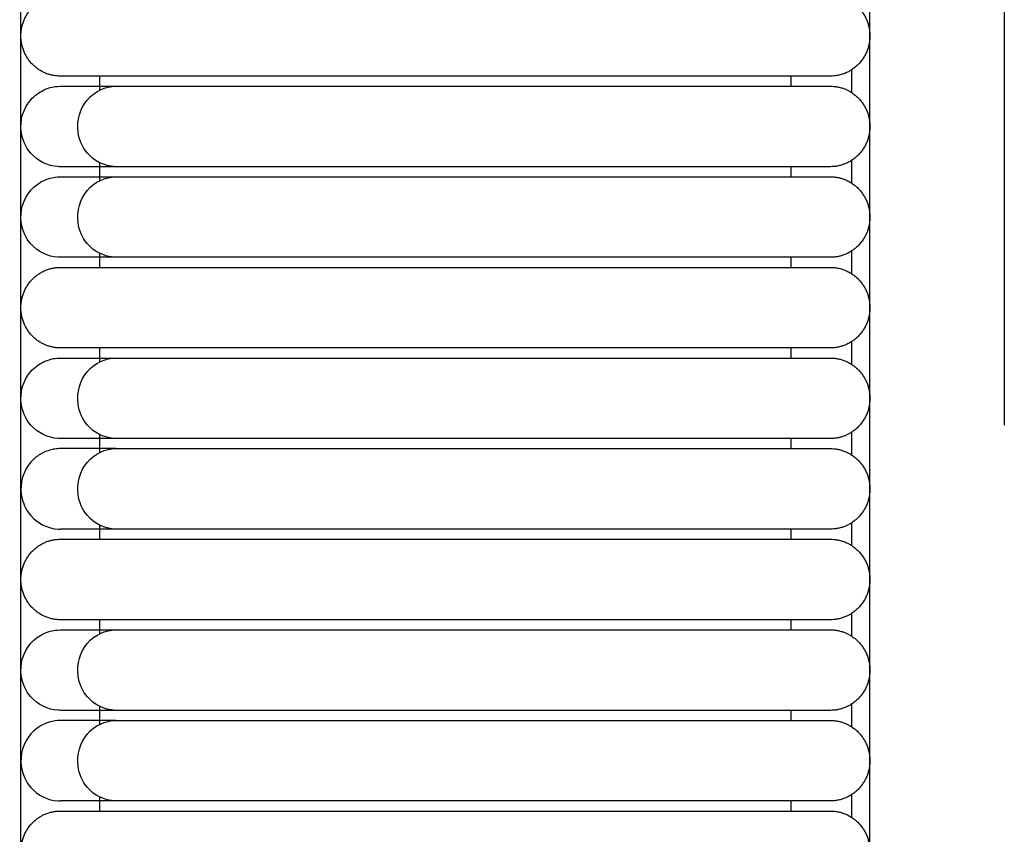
# Model space of a CAD drawing. Header units: millimetres. Extents: x -31695 to -19845, y -5614 to 7253.
# Tile 333 of 432: x -25814 to -25764, y 4766 to 4807. Entities that reach past the tile are written whole.
import ezdxf

# ---------------------------------------------------------------- set-up
doc = ezdxf.new("R2010")
doc.units = ezdxf.units.MM
doc.layers.add('2d', color=7, linetype='Continuous', true_color=0x000000)

msp = doc.modelspace()

# ---------------------------------------------------------------- linework, layer by layer
at = {"layer": '2d', "linetype": 'Continuous', "lineweight": -3}
for points, degree in [([(-25813.959, 4677.247), (-25813.959, 5052.785), (-25813.959, 5428.322)], 2), ([(-25771.146, 4697.546), (-25771.146, 5052.785), (-25771.146, 5408.023)], 2), ([(-25764.368, 5017.84), (-25764.368, 4936.049), (-25764.368, 4854.681), (-25764.368, 4786.528)], 3), ([(-25772.072, 4804.433), (-25772.072, 4804.053), (-25772.072, 4803.674), (-25772.072, 4803.296)], 3), ([(-25809.977, 4803.418), (-25809.977, 4803.768), (-25809.977, 4804.118)], 2), ([(-25780.107, 4804.118), (-25788.838, 4804.118), (-25797.57, 4804.118)], 2), ([(-25775.129, 4804.118), (-25775.129, 4803.864), (-25775.129, 4803.61)], 2), ([(-25797.57, 4803.61), (-25788.838, 4803.61), (-25780.107, 4803.61)], 2), ([(-25772.072, 4799.865), (-25772.072, 4799.486), (-25772.072, 4799.107), (-25772.072, 4798.728)], 3), ([(-25811.974, 4799.551), (-25812.009, 4799.552), (-25812.043, 4799.553), (-25812.077, 4799.554)], 3), ([(-25811.676, 4799.551), (-25811.864, 4799.551), (-25811.962, 4799.551), (-25811.967, 4799.551)], 3), ([(-25809.977, 4798.851), (-25809.977, 4799.297), (-25809.977, 4799.742)], 2), ([(-25797.57, 4799.551), (-25798.436, 4799.551), (-25799.306, 4799.551), (-25800.158, 4799.551)], 3), ([(-25780.107, 4799.551), (-25788.838, 4799.551), (-25797.57, 4799.551)], 2), ([(-25775.129, 4799.551), (-25775.129, 4799.297), (-25775.129, 4799.043)], 2), ([(-25797.57, 4799.043), (-25788.838, 4799.043), (-25780.107, 4799.043)], 2), ([(-25811.974, 4794.983), (-25812.009, 4794.984), (-25812.043, 4794.985), (-25812.077, 4794.986)], 3), ([(-25811.676, 4794.983), (-25811.864, 4794.983), (-25811.962, 4794.983), (-25811.967, 4794.984)], 3), ([(-25809.977, 4794.476), (-25809.977, 4794.825), (-25809.977, 4795.175)], 2), ([(-25797.57, 4794.983), (-25798.436, 4794.983), (-25799.306, 4794.983), (-25800.158, 4794.983)], 3), ([(-25780.107, 4794.983), (-25788.838, 4794.983), (-25797.57, 4794.983)], 2), ([(-25775.129, 4794.983), (-25775.129, 4794.729), (-25775.129, 4794.476)], 2), ([(-25772.072, 4795.298), (-25772.072, 4794.919), (-25772.072, 4794.54), (-25772.072, 4794.161)], 3), ([(-25797.57, 4794.476), (-25788.838, 4794.476), (-25780.107, 4794.476)], 2), ([(-25809.977, 4789.716), (-25809.977, 4790.066), (-25809.977, 4790.416)], 2), ([(-25780.107, 4790.416), (-25788.838, 4790.416), (-25797.57, 4790.416)], 2), ([(-25775.129, 4790.416), (-25775.129, 4790.162), (-25775.129, 4789.908)], 2), ([(-25772.072, 4790.731), (-25772.072, 4790.351), (-25772.072, 4789.972), (-25772.072, 4789.594)], 3), ([(-25797.57, 4789.908), (-25788.838, 4789.908), (-25780.107, 4789.908)], 2), ([(-25809.977, 4785.148), (-25809.977, 4785.594), (-25809.977, 4786.04)], 2), ([(-25772.072, 4786.163), (-25772.072, 4785.784), (-25772.072, 4785.405), (-25772.072, 4785.026)], 3), ([(-25811.974, 4785.849), (-25812.009, 4785.85), (-25812.043, 4785.851), (-25812.077, 4785.852)], 3), ([(-25811.967, 4785.849), (-25811.967, 4785.849), (-25811.967, 4785.849), (-25811.967, 4785.849)], 3), ([(-25811.676, 4785.849), (-25811.864, 4785.849), (-25811.962, 4785.849), (-25811.967, 4785.849)], 3), ([(-25797.57, 4785.849), (-25798.436, 4785.849), (-25799.306, 4785.849), (-25800.158, 4785.849)], 3), ([(-25780.107, 4785.849), (-25788.838, 4785.849), (-25797.57, 4785.849)], 2), ([(-25775.129, 4785.849), (-25775.129, 4785.595), (-25775.129, 4785.341)], 2), ([(-25813.145, 4784.947), (-25813.182, 4784.917), (-25813.219, 4784.888), (-25813.255, 4784.859)], 3), ([(-25813.029, 4785.026), (-25813.068, 4785), (-25813.106, 4784.973), (-25813.145, 4784.947)], 3), ([(-25812.908, 4785.098), (-25812.948, 4785.074), (-25812.989, 4785.05), (-25813.029, 4785.026)], 3), ([(-25812.782, 4785.161), (-25812.824, 4785.14), (-25812.866, 4785.119), (-25812.908, 4785.098)], 3), ([(-25812.653, 4785.215), (-25812.696, 4785.197), (-25812.739, 4785.179), (-25812.782, 4785.161)], 3), ([(-25812.52, 4785.259), (-25812.564, 4785.244), (-25812.609, 4785.23), (-25812.653, 4785.215)], 3), ([(-25812.385, 4785.295), (-25812.43, 4785.283), (-25812.475, 4785.271), (-25812.52, 4785.259)], 3), ([(-25812.247, 4785.32), (-25812.293, 4785.312), (-25812.339, 4785.303), (-25812.385, 4785.295)], 3), ([(-25812.108, 4785.336), (-25812.154, 4785.331), (-25812.201, 4785.325), (-25812.247, 4785.32)], 3), ([(-25811.968, 4785.341), (-25812.015, 4785.339), (-25812.061, 4785.338), (-25812.108, 4785.336)], 3), ([(-25797.57, 4785.341), (-25788.838, 4785.341), (-25780.107, 4785.341)], 2), ([(-25813.359, 4784.763), (-25813.391, 4784.729), (-25813.424, 4784.695), (-25813.456, 4784.66)], 3), ([(-25813.255, 4784.859), (-25813.29, 4784.827), (-25813.324, 4784.795), (-25813.359, 4784.763)], 3), ([(-25809.977, 4780.774), (-25809.977, 4781.123), (-25809.977, 4781.473)], 2), ([(-25772.072, 4781.596), (-25772.072, 4781.217), (-25772.072, 4780.837), (-25772.072, 4780.459)], 3), ([(-25812.077, 4781.284), (-25812.043, 4781.283), (-25812.009, 4781.282), (-25811.974, 4781.281)], 3), ([(-25811.676, 4781.281), (-25811.864, 4781.281), (-25811.962, 4781.281), (-25811.967, 4781.282)], 3), ([(-25780.107, 4781.281), (-25788.838, 4781.281), (-25797.57, 4781.281)], 2), ([(-25775.129, 4781.281), (-25775.129, 4781.027), (-25775.129, 4780.774)], 2), ([(-25797.57, 4780.774), (-25788.838, 4780.774), (-25780.107, 4780.774)], 2), ([(-25772.072, 4777.029), (-25772.072, 4776.649), (-25772.072, 4776.27), (-25772.072, 4775.892)], 3), ([(-25809.977, 4776.014), (-25809.977, 4776.364), (-25809.977, 4776.714)], 2), ([(-25780.107, 4776.714), (-25788.838, 4776.714), (-25797.57, 4776.714)], 2), ([(-25775.129, 4776.714), (-25775.129, 4776.46), (-25775.129, 4776.206)], 2), ([(-25797.57, 4776.206), (-25788.838, 4776.206), (-25780.107, 4776.206)], 2), ([(-25811.974, 4772.147), (-25812.009, 4772.148), (-25812.043, 4772.149), (-25812.077, 4772.149)], 3), ([(-25811.676, 4772.147), (-25811.864, 4772.147), (-25811.962, 4772.147), (-25811.967, 4772.147)], 3), ([(-25809.977, 4771.446), (-25809.977, 4771.892), (-25809.977, 4772.338)], 2), ([(-25797.57, 4772.147), (-25798.436, 4772.147), (-25799.306, 4772.147), (-25800.158, 4772.147)], 3), ([(-25780.107, 4772.146), (-25788.838, 4772.146), (-25797.57, 4772.147)], 2), ([(-25775.129, 4772.147), (-25775.129, 4771.893), (-25775.129, 4771.639)], 2), ([(-25772.072, 4772.461), (-25772.072, 4772.082), (-25772.072, 4771.703), (-25772.072, 4771.324)], 3), ([(-25797.57, 4771.639), (-25788.838, 4771.639), (-25780.107, 4771.639)], 2), ([(-25812.077, 4767.582), (-25812.043, 4767.581), (-25812.009, 4767.58), (-25811.974, 4767.579)], 3), ([(-25811.676, 4767.579), (-25811.864, 4767.579), (-25811.962, 4767.579), (-25811.967, 4767.579)], 3), ([(-25809.977, 4767.072), (-25809.977, 4767.421), (-25809.977, 4767.771)], 2), ([(-25780.107, 4767.579), (-25788.838, 4767.579), (-25797.57, 4767.579)], 2), ([(-25775.129, 4767.579), (-25775.129, 4767.325), (-25775.129, 4767.072)], 2), ([(-25772.072, 4767.894), (-25772.072, 4767.514), (-25772.072, 4767.135), (-25772.072, 4766.757)], 3), ([(-25797.57, 4767.072), (-25788.838, 4767.072), (-25780.107, 4767.072)], 2)]:
    msp.add_open_spline(points, degree=degree, dxfattribs=at)
for points, weights in [([(-25813.959, 4806.148), (-25813.959, 4808.178), (-25811.968, 4808.178)], [1, 0.707106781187, 1]), ([(-25773.137, 4808.178), (-25771.146, 4808.178), (-25771.146, 4806.148)], [1, 0.707106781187, 1]), ([(-25811.968, 4804.118), (-25813.959, 4804.118), (-25813.959, 4806.148)], [1, 0.707106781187, 1]), ([(-25771.146, 4806.148), (-25771.146, 4804.118), (-25773.137, 4804.118)], [1, 0.707106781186, 1]), ([(-25809.161, 4804.118), (-25811.968, 4804.118), (-25811.968, 4804.118)], [0.919067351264, 0.951503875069, 1]), ([(-25773.137, 4803.61), (-25771.146, 4803.61), (-25771.146, 4801.581)], [0.999999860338, 0.707106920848, 0.999999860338]), ([(-25771.146, 4801.581), (-25771.146, 4799.551), (-25773.137, 4799.551)], [0.999999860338, 0.707106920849, 0.999999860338]), ([(-25773.137, 4799.043), (-25771.146, 4799.043), (-25771.146, 4797.013)], [0.999999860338, 0.707106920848, 0.999999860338]), ([(-25771.146, 4797.013), (-25771.146, 4794.983), (-25773.137, 4794.983)], [0.999999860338, 0.707106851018, 1]), ([(-25813.959, 4792.446), (-25813.959, 4794.476), (-25811.968, 4794.476)], [0.999999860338, 0.707106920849, 0.999999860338]), ([(-25811.968, 4794.476), (-25811.968, 4794.476), (-25809.161, 4794.476)], [0.999999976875, 0.951503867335, 0.919067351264]), ([(-25773.137, 4794.476), (-25771.146, 4794.476), (-25771.146, 4792.446)], [1, 0.707106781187, 1]), ([(-25811.968, 4790.416), (-25813.959, 4790.416), (-25813.959, 4792.446)], [1, 0.707106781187, 1]), ([(-25771.146, 4792.446), (-25771.146, 4790.416), (-25773.137, 4790.416)], [1, 0.707106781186, 1]), ([(-25809.161, 4790.416), (-25811.968, 4790.416), (-25811.968, 4790.416)], [0.919067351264, 0.951503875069, 1]), ([(-25773.137, 4789.908), (-25771.146, 4789.908), (-25771.146, 4787.878)], [0.999999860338, 0.707106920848, 0.999999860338]), ([(-25771.146, 4787.878), (-25771.146, 4785.849), (-25773.137, 4785.849)], [0.999999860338, 0.707106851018, 1]), ([(-25773.137, 4785.341), (-25771.146, 4785.341), (-25771.146, 4783.311)], [0.999999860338, 0.707106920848, 0.999999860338]), ([(-25771.146, 4783.311), (-25771.146, 4781.281), (-25773.137, 4781.281)], [0.999999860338, 0.707106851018, 1]), ([(-25813.959, 4778.744), (-25813.959, 4780.774), (-25811.968, 4780.774)], [1, 0.707106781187, 1]), ([(-25811.968, 4780.774), (-25811.968, 4780.774), (-25809.161, 4780.774)], [0.999999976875, 0.951503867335, 0.919067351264]), ([(-25773.137, 4780.774), (-25771.146, 4780.774), (-25771.146, 4778.744)], [1, 0.707106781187, 1]), ([(-25811.968, 4776.714), (-25813.959, 4776.714), (-25813.959, 4778.744)], [1, 0.707106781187, 1]), ([(-25771.146, 4778.744), (-25771.146, 4776.714), (-25773.137, 4776.714)], [1, 0.707106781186, 1]), ([(-25809.161, 4776.714), (-25811.968, 4776.714), (-25811.968, 4776.714)], [0.919067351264, 0.951503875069, 1]), ([(-25773.137, 4776.206), (-25771.146, 4776.206), (-25771.146, 4774.176)], [0.999999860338, 0.707106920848, 0.999999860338]), ([(-25771.146, 4774.176), (-25771.146, 4772.146), (-25773.137, 4772.146)], [0.999999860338, 0.707106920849, 0.999999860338]), ([(-25773.137, 4771.639), (-25771.146, 4771.639), (-25771.146, 4769.609)], [0.999999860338, 0.707106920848, 0.999999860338]), ([(-25771.146, 4769.609), (-25771.146, 4767.579), (-25773.137, 4767.579)], [0.999999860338, 0.707106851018, 1]), ([(-25813.959, 4765.042), (-25813.959, 4767.072), (-25811.968, 4767.072)], [1, 0.707106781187, 1]), ([(-25811.968, 4767.072), (-25811.968, 4767.072), (-25809.161, 4767.072)], [1, 0.951503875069, 0.919067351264]), ([(-25773.137, 4767.072), (-25771.146, 4767.072), (-25771.146, 4765.042)], [0.999999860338, 0.707106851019, 1])]:
    msp.add_rational_spline(points, weights, degree=2, dxfattribs=at)
for points, weights, knots in [([(-25797.57, 4804.118), (-25802.519, 4804.118), (-25806.018, 4804.118), (-25808.359, 4804.118), (-25809.161, 4804.118)], [1, 0.853553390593, 0.853553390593, 0.853553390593, 0.919067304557], [20.699849, 20.699849, 20.699849, 21.693962, 21.693962, 22.358871, 22.358871, 22.358871]), ([(-25773.137, 4804.118), (-25773.137, 4804.118), (-25775.179, 4804.118), (-25777.22, 4804.118), (-25780.107, 4804.118)], [0.999999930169, 0.853553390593, 0.853553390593, 0.853553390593, 1], [17.786146, 17.786146, 17.786146, 18.366045, 18.366045, 18.945944, 18.945944, 18.945944]), ([(-25780.107, 4803.61), (-25777.22, 4803.61), (-25775.179, 4803.61), (-25773.137, 4803.61), (-25773.137, 4803.61)], [1, 0.853553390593, 0.853553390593, 0.853553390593, 0.999999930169], [19.599792, 19.599792, 19.599792, 20.179691, 20.179691, 20.75959, 20.75959, 20.75959]), ([(-25773.137, 4799.551), (-25773.137, 4799.551), (-25775.179, 4799.551), (-25777.22, 4799.551), (-25780.107, 4799.551)], [1, 0.853553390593, 0.853553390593, 0.853553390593, 1], [22.644545, 22.644545, 22.644545, 23.224444, 23.224444, 23.804343, 23.804343, 23.804343]), ([(-25780.107, 4799.043), (-25777.22, 4799.043), (-25775.179, 4799.043), (-25773.137, 4799.043), (-25773.137, 4799.043)], [1, 0.853553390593, 0.853553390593, 0.853553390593, 1], [19.599792, 19.599792, 19.599792, 20.179691, 20.179691, 20.75959, 20.75959, 20.75959]), ([(-25773.137, 4794.983), (-25773.137, 4794.983), (-25775.179, 4794.983), (-25777.22, 4794.983), (-25780.107, 4794.983)], [1, 0.853553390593, 0.853553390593, 0.853553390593, 1], [22.644545, 22.644545, 22.644545, 23.224444, 23.224444, 23.804343, 23.804343, 23.804343]), ([(-25809.161, 4794.476), (-25808.359, 4794.476), (-25806.018, 4794.476), (-25802.519, 4794.476), (-25797.57, 4794.476)], [0.919067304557, 0.853553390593, 0.853553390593, 0.853553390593, 0.999999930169], [11.328464, 11.328464, 11.328464, 11.993374, 11.993374, 12.987487, 12.987487, 12.987487]), ([(-25780.107, 4794.476), (-25777.22, 4794.476), (-25775.179, 4794.476), (-25773.137, 4794.476), (-25773.137, 4794.476)], [0.999999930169, 0.853553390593, 0.853553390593, 0.853553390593, 1], [14.741392, 14.741392, 14.741392, 15.321291, 15.321291, 15.90119, 15.90119, 15.90119]), ([(-25797.57, 4790.416), (-25802.519, 4790.416), (-25806.018, 4790.416), (-25808.359, 4790.416), (-25809.161, 4790.416)], [0.999999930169, 0.853553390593, 0.853553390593, 0.853553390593, 0.919067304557], [20.699849, 20.699849, 20.699849, 21.693961, 21.693961, 22.358871, 22.358871, 22.358871]), ([(-25773.137, 4790.416), (-25773.137, 4790.416), (-25775.179, 4790.416), (-25777.22, 4790.416), (-25780.107, 4790.416)], [1, 0.853553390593, 0.853553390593, 0.853553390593, 1], [17.786146, 17.786146, 17.786146, 18.366045, 18.366045, 18.945944, 18.945944, 18.945944]), ([(-25780.107, 4789.908), (-25777.22, 4789.908), (-25775.179, 4789.908), (-25773.137, 4789.908), (-25773.137, 4789.908)], [1, 0.853553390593, 0.853553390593, 0.853553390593, 0.999999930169], [19.599792, 19.599792, 19.599792, 20.179691, 20.179691, 20.75959, 20.75959, 20.75959]), ([(-25773.137, 4785.849), (-25773.137, 4785.849), (-25775.179, 4785.849), (-25777.22, 4785.849), (-25780.107, 4785.849)], [1, 0.853553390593, 0.853553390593, 0.853553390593, 1], [22.644545, 22.644545, 22.644545, 23.224444, 23.224444, 23.804343, 23.804343, 23.804343]), ([(-25780.107, 4785.341), (-25777.22, 4785.341), (-25775.179, 4785.341), (-25773.137, 4785.341), (-25773.137, 4785.341)], [1, 0.853553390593, 0.853553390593, 0.853553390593, 1], [3.998405, 3.998405, 3.998405, 4.578304, 4.578304, 5.158203, 5.158203, 5.158203]), ([(-25773.137, 4781.281), (-25773.137, 4781.281), (-25775.179, 4781.281), (-25777.22, 4781.281), (-25780.107, 4781.281)], [1, 0.853553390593, 0.853553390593, 0.853553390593, 1], [7.043159, 7.043159, 7.043159, 7.623058, 7.623058, 8.202957, 8.202957, 8.202957]), ([(-25809.161, 4780.774), (-25808.359, 4780.774), (-25806.018, 4780.774), (-25802.519, 4780.774), (-25797.57, 4780.774)], [0.919067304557, 0.853553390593, 0.853553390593, 0.853553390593, 1], [11.328464, 11.328464, 11.328464, 11.993374, 11.993374, 12.987487, 12.987487, 12.987487]), ([(-25780.107, 4780.774), (-25777.22, 4780.774), (-25775.179, 4780.774), (-25773.137, 4780.774), (-25773.137, 4780.774)], [1, 0.853553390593, 0.853553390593, 0.853553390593, 1], [14.741392, 14.741392, 14.741392, 15.321291, 15.321291, 15.90119, 15.90119, 15.90119]), ([(-25797.57, 4776.714), (-25802.519, 4776.714), (-25806.018, 4776.714), (-25808.359, 4776.714), (-25809.161, 4776.714)], [1, 0.853553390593, 0.853553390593, 0.853553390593, 0.919067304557], [20.699849, 20.699849, 20.699849, 21.693962, 21.693962, 22.358871, 22.358871, 22.358871]), ([(-25773.137, 4776.714), (-25773.137, 4776.714), (-25775.179, 4776.714), (-25777.22, 4776.714), (-25780.107, 4776.714)], [0.999999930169, 0.853553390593, 0.853553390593, 0.853553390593, 1], [17.786146, 17.786146, 17.786146, 18.366045, 18.366045, 18.945944, 18.945944, 18.945944]), ([(-25780.107, 4776.206), (-25777.22, 4776.206), (-25775.179, 4776.206), (-25773.137, 4776.206), (-25773.137, 4776.206)], [1, 0.853553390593, 0.853553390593, 0.853553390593, 1], [19.599792, 19.599792, 19.599792, 20.179691, 20.179691, 20.75959, 20.75959, 20.75959]), ([(-25773.137, 4772.146), (-25773.137, 4772.146), (-25775.179, 4772.146), (-25777.22, 4772.146), (-25780.107, 4772.146)], [1, 0.853553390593, 0.853553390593, 0.853553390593, 1], [22.644545, 22.644545, 22.644545, 23.224444, 23.224444, 23.804343, 23.804343, 23.804343]), ([(-25780.107, 4771.639), (-25777.22, 4771.639), (-25775.179, 4771.639), (-25773.137, 4771.639), (-25773.137, 4771.639)], [1, 0.853553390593, 0.853553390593, 0.853553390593, 1], [5.598928, 5.598928, 5.598928, 6.178827, 6.178827, 6.758726, 6.758726, 6.758726]), ([(-25773.137, 4767.579), (-25773.137, 4767.579), (-25775.179, 4767.579), (-25777.22, 4767.579), (-25780.107, 4767.579)], [1, 0.853553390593, 0.853553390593, 0.853553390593, 1], [8.643682, 8.643682, 8.643682, 9.223581, 9.223581, 9.80348, 9.80348, 9.80348]), ([(-25809.161, 4767.072), (-25808.359, 4767.072), (-25806.018, 4767.072), (-25802.519, 4767.072), (-25797.57, 4767.072)], [0.919067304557, 0.853553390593, 0.853553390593, 0.853553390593, 1], [11.328464, 11.328464, 11.328464, 11.993374, 11.993374, 12.987487, 12.987487, 12.987487]), ([(-25780.107, 4767.072), (-25777.22, 4767.072), (-25775.179, 4767.072), (-25773.137, 4767.072), (-25773.137, 4767.072)], [1, 0.853553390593, 0.853553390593, 0.853553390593, 0.999999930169], [14.741392, 14.741392, 14.741392, 15.321291, 15.321291, 15.90119, 15.90119, 15.90119])]:
    msp.add_rational_spline(points, weights, degree=2, knots=knots, dxfattribs=at)
for points, knots in [([(-25812.077, 4799.554), (-25812.601, 4799.583), (-25813.11, 4799.833), (-25813.458, 4800.234), (-25813.717, 4800.531), (-25813.887, 4800.908), (-25813.941, 4801.303), (-25814.019, 4801.882), (-25813.837, 4802.493), (-25813.456, 4802.93), (-25813.27, 4803.143), (-25813.038, 4803.313), (-25812.655, 4803.488), (-25812.521, 4803.534), (-25812.293, 4803.584), (-25812.201, 4803.598), (-25811.968, 4803.61)], [13.4536647, 13.4536647, 13.4536647, 13.4536647, 13.6698231, 13.6698231, 13.6698231, 13.8288406, 13.8288406, 13.8288406, 14.0662899, 14.0662899, 14.0662899, 14.1797667, 14.1797667, 14.2364823, 14.2364823, 14.2742571, 14.2742571, 14.2742571, 14.2742571]), ([(-25811.968, 4803.61), (-25811.954, 4803.61), (-25811.857, 4803.61), (-25811.669, 4803.61), (-25811.481, 4803.61), (-25811.204, 4803.61), (-25810.835, 4803.61), (-25810.402, 4803.61), (-25809.844, 4803.61), (-25809.161, 4803.61)], [14.274257, 14.274257, 14.274257, 14.274257, 14.962807, 14.962807, 14.962807, 15.661498, 15.661498, 15.661498, 16.489364, 16.489364, 16.489364, 16.489364]), ([(-25809.169, 4799.551), (-25809.775, 4799.583), (-25810.269, 4799.833), (-25810.607, 4800.234), (-25810.858, 4800.531), (-25811.023, 4800.908), (-25811.075, 4801.303), (-25811.151, 4801.882), (-25810.975, 4802.493), (-25810.605, 4802.93), (-25810.244, 4803.356), (-25809.705, 4803.61), (-25809.161, 4803.61)], [1.6012688, 1.6012688, 1.6012688, 1.6012688, 1.7660611, 1.7660611, 1.7660611, 1.887291, 1.887291, 1.887291, 2.0683148, 2.0683148, 2.0683148, 2.2447259, 2.2447259, 2.2447259, 2.2447259]), ([(-25809.161, 4803.61), (-25809.014, 4803.61), (-25808.823, 4803.61), (-25808.591, 4803.61), (-25807.988, 4803.61), (-25807.125, 4803.61), (-25806.134, 4803.61), (-25805.082, 4803.61), (-25803.775, 4803.61), (-25802.28, 4803.61), (-25800.789, 4803.61), (-25799.173, 4803.61), (-25797.57, 4803.61)], [16.489364, 16.489364, 16.489364, 16.489364, 16.643777, 16.643777, 16.643777, 17.027624, 17.027624, 17.027624, 17.430856, 17.430856, 17.430856, 17.845886, 17.845886, 17.845886, 17.845886]), ([(-25809.169, 4799.551), (-25809.851, 4799.551), (-25810.41, 4799.551), (-25810.843, 4799.551), (-25811.211, 4799.551), (-25811.489, 4799.551), (-25811.676, 4799.551)], [0, 0, 0, 0, 0.882578, 0.882578, 0.882578, 1.627446, 1.627446, 1.627446, 1.627446]), ([(-25797.57, 4799.551), (-25799.174, 4799.551), (-25800.791, 4799.551), (-25802.283, 4799.551), (-25803.779, 4799.551), (-25805.086, 4799.551), (-25806.139, 4799.551), (-25807.131, 4799.551), (-25807.994, 4799.551), (-25808.598, 4799.551), (-25808.83, 4799.551), (-25809.021, 4799.551), (-25809.169, 4799.551)], [0, 0, 0, 0, 0.489921, 0.489921, 0.489921, 0.9659, 0.9659, 0.9659, 1.418992, 1.418992, 1.418992, 1.601269, 1.601269, 1.601269, 1.601269]), ([(-25812.077, 4794.986), (-25812.601, 4795.015), (-25813.11, 4795.266), (-25813.458, 4795.666), (-25813.717, 4795.964), (-25813.887, 4796.341), (-25813.941, 4796.735), (-25814.019, 4797.315), (-25813.837, 4797.926), (-25813.456, 4798.363), (-25813.27, 4798.576), (-25813.038, 4798.746), (-25812.655, 4798.921), (-25812.521, 4798.966), (-25812.293, 4799.017), (-25812.201, 4799.031), (-25811.968, 4799.043)], [13.4536647, 13.4536647, 13.4536647, 13.4536647, 13.6698231, 13.6698231, 13.6698231, 13.8288406, 13.8288406, 13.8288406, 14.0662899, 14.0662899, 14.0662899, 14.1797667, 14.1797667, 14.2364823, 14.2364823, 14.2742571, 14.2742571, 14.2742571, 14.2742571]), ([(-25811.968, 4799.043), (-25811.954, 4799.043), (-25811.857, 4799.043), (-25811.669, 4799.043), (-25811.481, 4799.043), (-25811.204, 4799.043), (-25810.835, 4799.043), (-25810.402, 4799.043), (-25809.844, 4799.043), (-25809.161, 4799.043)], [14.274257, 14.274257, 14.274257, 14.274257, 14.962807, 14.962807, 14.962807, 15.661498, 15.661498, 15.661498, 16.489364, 16.489364, 16.489364, 16.489364]), ([(-25809.169, 4794.983), (-25809.775, 4795.015), (-25810.269, 4795.266), (-25810.607, 4795.666), (-25810.858, 4795.964), (-25811.023, 4796.341), (-25811.075, 4796.735), (-25811.151, 4797.315), (-25810.975, 4797.926), (-25810.605, 4798.363), (-25810.244, 4798.789), (-25809.705, 4799.043), (-25809.161, 4799.043)], [0.0007461, 0.0007461, 0.0007461, 0.0007461, 0.1655384, 0.1655384, 0.1655384, 0.2867683, 0.2867683, 0.2867683, 0.4677921, 0.4677921, 0.4677921, 0.6442032, 0.6442032, 0.6442032, 0.6442032]), ([(-25809.161, 4799.043), (-25809.014, 4799.043), (-25808.823, 4799.043), (-25808.591, 4799.043), (-25807.988, 4799.043), (-25807.125, 4799.043), (-25806.134, 4799.043), (-25805.082, 4799.043), (-25803.775, 4799.043), (-25802.28, 4799.043), (-25800.789, 4799.043), (-25799.173, 4799.043), (-25797.57, 4799.043)], [16.489364, 16.489364, 16.489364, 16.489364, 16.643777, 16.643777, 16.643777, 17.027624, 17.027624, 17.027624, 17.430856, 17.430856, 17.430856, 17.845886, 17.845886, 17.845886, 17.845886]), ([(-25809.169, 4794.983), (-25809.851, 4794.983), (-25810.41, 4794.983), (-25810.843, 4794.983), (-25811.211, 4794.983), (-25811.489, 4794.983), (-25811.676, 4794.983)], [1.601269, 1.601269, 1.601269, 1.601269, 2.483847, 2.483847, 2.483847, 3.228714, 3.228714, 3.228714, 3.228714]), ([(-25797.57, 4794.983), (-25799.174, 4794.983), (-25800.791, 4794.983), (-25802.283, 4794.983), (-25803.779, 4794.983), (-25805.086, 4794.983), (-25806.139, 4794.983), (-25807.131, 4794.983), (-25807.994, 4794.983), (-25808.598, 4794.983), (-25808.83, 4794.983), (-25809.021, 4794.983), (-25809.169, 4794.983)], [0, 0, 0, 0, 0.489921, 0.489921, 0.489921, 0.9659, 0.9659, 0.9659, 1.418993, 1.418993, 1.418993, 1.601269, 1.601269, 1.601269, 1.601269]), ([(-25812.077, 4785.852), (-25812.601, 4785.881), (-25813.11, 4786.131), (-25813.458, 4786.531), (-25813.717, 4786.829), (-25813.887, 4787.206), (-25813.941, 4787.601), (-25814.019, 4788.18), (-25813.837, 4788.791), (-25813.456, 4789.228), (-25813.27, 4789.441), (-25813.038, 4789.611), (-25812.655, 4789.786), (-25812.521, 4789.832), (-25812.293, 4789.882), (-25812.201, 4789.896), (-25811.968, 4789.908)], [13.4536647, 13.4536647, 13.4536647, 13.4536647, 13.6698231, 13.6698231, 13.6698231, 13.8288406, 13.8288406, 13.8288406, 14.0662899, 14.0662899, 14.0662899, 14.1797667, 14.1797667, 14.2364823, 14.2364823, 14.2742571, 14.2742571, 14.2742571, 14.2742571]), ([(-25811.968, 4789.908), (-25811.954, 4789.908), (-25811.857, 4789.908), (-25811.669, 4789.908), (-25811.481, 4789.908), (-25811.204, 4789.908), (-25810.835, 4789.908), (-25810.402, 4789.908), (-25809.844, 4789.908), (-25809.161, 4789.908)], [14.274257, 14.274257, 14.274257, 14.274257, 14.962807, 14.962807, 14.962807, 15.661498, 15.661498, 15.661498, 16.489364, 16.489364, 16.489364, 16.489364]), ([(-25809.176, 4785.849), (-25809.775, 4785.881), (-25810.269, 4786.131), (-25810.607, 4786.531), (-25810.858, 4786.829), (-25811.023, 4787.206), (-25811.075, 4787.601), (-25811.151, 4788.18), (-25810.975, 4788.791), (-25810.605, 4789.228), (-25810.244, 4789.654), (-25809.705, 4789.908), (-25809.161, 4789.908)], [0.0014909, 0.0014909, 0.0014909, 0.0014909, 0.1660925, 0.1660925, 0.1660925, 0.287182, 0.287182, 0.287182, 0.4679963, 0.4679963, 0.4679963, 0.6442032, 0.6442032, 0.6442032, 0.6442032]), ([(-25809.161, 4789.908), (-25809.014, 4789.908), (-25808.823, 4789.908), (-25808.591, 4789.908), (-25807.988, 4789.908), (-25807.125, 4789.908), (-25806.134, 4789.908), (-25805.082, 4789.908), (-25803.775, 4789.908), (-25802.28, 4789.908), (-25800.789, 4789.908), (-25799.173, 4789.908), (-25797.57, 4789.908)], [16.489364, 16.489364, 16.489364, 16.489364, 16.643777, 16.643777, 16.643777, 17.027624, 17.027624, 17.027624, 17.430856, 17.430856, 17.430856, 17.845886, 17.845886, 17.845886, 17.845886]), ([(-25809.169, 4785.849), (-25809.851, 4785.849), (-25810.41, 4785.849), (-25810.843, 4785.849), (-25811.211, 4785.849), (-25811.489, 4785.849), (-25811.676, 4785.849)], [1.601269, 1.601269, 1.601269, 1.601269, 2.483847, 2.483847, 2.483847, 3.228714, 3.228714, 3.228714, 3.228714]), ([(-25797.57, 4785.849), (-25799.174, 4785.849), (-25800.791, 4785.849), (-25802.283, 4785.849), (-25803.779, 4785.849), (-25805.086, 4785.849), (-25806.139, 4785.849), (-25807.131, 4785.849), (-25807.994, 4785.849), (-25808.598, 4785.849), (-25808.83, 4785.849), (-25809.021, 4785.849), (-25809.169, 4785.849)], [0, 0, 0, 0, 0.489921, 0.489921, 0.489921, 0.9659, 0.9659, 0.9659, 1.418993, 1.418993, 1.418993, 1.601269, 1.601269, 1.601269, 1.601269]), ([(-25809.161, 4785.341), (-25809.844, 4785.341), (-25810.402, 4785.341), (-25810.835, 4785.341), (-25811.204, 4785.341), (-25811.481, 4785.341), (-25811.669, 4785.341), (-25811.857, 4785.341), (-25811.954, 4785.341), (-25811.968, 4785.341)], [0, 0, 0, 0, 0.864998, 0.864998, 0.864998, 1.595029, 1.595029, 1.595029, 2.314462, 2.314462, 2.314462, 2.314462]), ([(-25809.169, 4781.281), (-25809.775, 4781.313), (-25810.269, 4781.564), (-25810.607, 4781.964), (-25810.858, 4782.262), (-25811.023, 4782.639), (-25811.075, 4783.033), (-25811.151, 4783.613), (-25810.975, 4784.223), (-25810.605, 4784.66), (-25810.244, 4785.087), (-25809.705, 4785.341), (-25809.161, 4785.341)], [0.0007461, 0.0007461, 0.0007461, 0.0007461, 0.1655384, 0.1655384, 0.1655384, 0.2867683, 0.2867683, 0.2867683, 0.4677921, 0.4677921, 0.4677921, 0.6442032, 0.6442032, 0.6442032, 0.6442032]), ([(-25809.161, 4785.341), (-25809.014, 4785.341), (-25808.823, 4785.341), (-25808.591, 4785.341), (-25807.988, 4785.341), (-25807.125, 4785.341), (-25806.134, 4785.341), (-25805.082, 4785.341), (-25803.775, 4785.341), (-25802.28, 4785.341), (-25800.789, 4785.341), (-25799.173, 4785.341), (-25797.57, 4785.341)], [0.644203, 0.644203, 0.644203, 0.644203, 0.826365, 0.826365, 0.826365, 1.279192, 1.279192, 1.279192, 1.754886, 1.754886, 1.754886, 2.2445, 2.2445, 2.2445, 2.2445]), ([(-25813.456, 4784.66), (-25813.837, 4784.223), (-25814.019, 4783.613), (-25813.941, 4783.033), (-25813.887, 4782.639), (-25813.717, 4782.262), (-25813.458, 4781.964), (-25813.11, 4781.564), (-25812.601, 4781.313), (-25812.077, 4781.284)], [14.7819118, 14.7819118, 14.7819118, 14.7819118, 14.9670219, 14.9670219, 14.9670219, 15.0909883, 15.0909883, 15.0909883, 15.2595006, 15.2595006, 15.2595006, 15.2595006]), ([(-25809.169, 4781.281), (-25809.851, 4781.281), (-25810.41, 4781.281), (-25810.843, 4781.281), (-25811.211, 4781.281), (-25811.489, 4781.281), (-25811.676, 4781.281)], [1.601269, 1.601269, 1.601269, 1.601269, 2.483847, 2.483847, 2.483847, 3.228714, 3.228714, 3.228714, 3.228714]), ([(-25797.57, 4781.281), (-25799.174, 4781.281), (-25800.791, 4781.281), (-25802.283, 4781.281), (-25803.779, 4781.281), (-25805.086, 4781.281), (-25806.139, 4781.281), (-25807.131, 4781.281), (-25807.994, 4781.281), (-25808.598, 4781.281), (-25808.83, 4781.281), (-25809.021, 4781.281), (-25809.169, 4781.281)], [0, 0, 0, 0, 0.489921, 0.489921, 0.489921, 0.9659, 0.9659, 0.9659, 1.418993, 1.418993, 1.418993, 1.601269, 1.601269, 1.601269, 1.601269]), ([(-25812.077, 4772.149), (-25812.601, 4772.179), (-25813.11, 4772.429), (-25813.458, 4772.829), (-25813.717, 4773.127), (-25813.887, 4773.504), (-25813.941, 4773.898), (-25814.019, 4774.478), (-25813.837, 4775.089), (-25813.456, 4775.526), (-25813.27, 4775.739), (-25813.038, 4775.909), (-25812.655, 4776.084), (-25812.521, 4776.129), (-25812.293, 4776.18), (-25812.201, 4776.194), (-25811.968, 4776.206)], [13.4536647, 13.4536647, 13.4536647, 13.4536647, 13.6698231, 13.6698231, 13.6698231, 13.8288406, 13.8288406, 13.8288406, 14.0662899, 14.0662899, 14.0662899, 14.1797667, 14.1797667, 14.2364823, 14.2364823, 14.2742571, 14.2742571, 14.2742571, 14.2742571]), ([(-25811.968, 4776.206), (-25811.954, 4776.206), (-25811.857, 4776.206), (-25811.669, 4776.206), (-25811.481, 4776.206), (-25811.204, 4776.206), (-25810.835, 4776.206), (-25810.402, 4776.206), (-25809.844, 4776.206), (-25809.161, 4776.206)], [14.274257, 14.274257, 14.274257, 14.274257, 14.962807, 14.962807, 14.962807, 15.661498, 15.661498, 15.661498, 16.489364, 16.489364, 16.489364, 16.489364]), ([(-25809.176, 4772.147), (-25809.775, 4772.179), (-25810.269, 4772.429), (-25810.607, 4772.829), (-25810.858, 4773.127), (-25811.023, 4773.504), (-25811.075, 4773.898), (-25811.151, 4774.478), (-25810.975, 4775.089), (-25810.605, 4775.526), (-25810.244, 4775.952), (-25809.705, 4776.206), (-25809.161, 4776.206)], [0.0014909, 0.0014909, 0.0014909, 0.0014909, 0.1660925, 0.1660925, 0.1660925, 0.287182, 0.287182, 0.287182, 0.4679963, 0.4679963, 0.4679963, 0.6442032, 0.6442032, 0.6442032, 0.6442032]), ([(-25809.161, 4776.206), (-25809.014, 4776.206), (-25808.823, 4776.206), (-25808.591, 4776.206), (-25807.988, 4776.206), (-25807.125, 4776.206), (-25806.134, 4776.206), (-25805.082, 4776.206), (-25803.775, 4776.206), (-25802.28, 4776.206), (-25800.789, 4776.206), (-25799.173, 4776.206), (-25797.57, 4776.206)], [16.489364, 16.489364, 16.489364, 16.489364, 16.643777, 16.643777, 16.643777, 17.027624, 17.027624, 17.027624, 17.430856, 17.430856, 17.430856, 17.845886, 17.845886, 17.845886, 17.845886]), ([(-25809.169, 4772.147), (-25809.851, 4772.147), (-25810.41, 4772.147), (-25810.843, 4772.147), (-25811.211, 4772.147), (-25811.489, 4772.147), (-25811.676, 4772.147)], [1.601269, 1.601269, 1.601269, 1.601269, 2.483847, 2.483847, 2.483847, 3.228714, 3.228714, 3.228714, 3.228714]), ([(-25797.57, 4772.147), (-25799.174, 4772.147), (-25800.791, 4772.147), (-25802.283, 4772.147), (-25803.779, 4772.147), (-25805.086, 4772.147), (-25806.139, 4772.147), (-25807.131, 4772.147), (-25807.994, 4772.147), (-25808.598, 4772.147), (-25808.83, 4772.147), (-25809.021, 4772.147), (-25809.169, 4772.147)], [0, 0, 0, 0, 0.489921, 0.489921, 0.489921, 0.9659, 0.9659, 0.9659, 1.418993, 1.418993, 1.418993, 1.601269, 1.601269, 1.601269, 1.601269]), ([(-25811.968, 4771.639), (-25812.201, 4771.627), (-25812.293, 4771.613), (-25812.521, 4771.562), (-25812.655, 4771.517), (-25813.038, 4771.342), (-25813.27, 4771.172), (-25813.456, 4770.958), (-25813.837, 4770.521), (-25814.019, 4769.911), (-25813.941, 4769.331), (-25813.887, 4768.937), (-25813.717, 4768.56), (-25813.458, 4768.262), (-25813.11, 4767.862), (-25812.601, 4767.611), (-25812.077, 4767.582)], [2.3144621, 2.3144621, 2.3144621, 2.3144621, 2.3522373, 2.3522373, 2.4089536, 2.4089536, 2.5224317, 2.5224317, 2.5224317, 2.7598838, 2.7598838, 2.7598838, 2.9189031, 2.9189031, 2.9189031, 3.135064, 3.135064, 3.135064, 3.135064]), ([(-25809.161, 4771.639), (-25809.844, 4771.639), (-25810.402, 4771.639), (-25810.835, 4771.639), (-25811.204, 4771.639), (-25811.481, 4771.639), (-25811.669, 4771.639), (-25811.857, 4771.639), (-25811.954, 4771.639), (-25811.968, 4771.639)], [0, 0, 0, 0, 0.864998, 0.864998, 0.864998, 1.595029, 1.595029, 1.595029, 2.314462, 2.314462, 2.314462, 2.314462]), ([(-25809.169, 4767.579), (-25809.775, 4767.611), (-25810.269, 4767.862), (-25810.607, 4768.262), (-25810.858, 4768.56), (-25811.023, 4768.937), (-25811.075, 4769.331), (-25811.151, 4769.911), (-25810.975, 4770.521), (-25810.605, 4770.958), (-25810.244, 4771.385), (-25809.705, 4771.639), (-25809.161, 4771.639)], [1.6012688, 1.6012688, 1.6012688, 1.6012688, 1.7660611, 1.7660611, 1.7660611, 1.887291, 1.887291, 1.887291, 2.0683148, 2.0683148, 2.0683148, 2.2447259, 2.2447259, 2.2447259, 2.2447259]), ([(-25809.161, 4771.639), (-25809.014, 4771.639), (-25808.823, 4771.639), (-25808.591, 4771.639), (-25807.988, 4771.639), (-25807.125, 4771.639), (-25806.134, 4771.639), (-25805.082, 4771.639), (-25803.775, 4771.639), (-25802.28, 4771.639), (-25800.789, 4771.639), (-25799.173, 4771.639), (-25797.57, 4771.639)], [2.244726, 2.244726, 2.244726, 2.244726, 2.426888, 2.426888, 2.426888, 2.879715, 2.879715, 2.879715, 3.355409, 3.355409, 3.355409, 3.845023, 3.845023, 3.845023, 3.845023]), ([(-25809.169, 4767.579), (-25809.851, 4767.579), (-25810.41, 4767.579), (-25810.843, 4767.579), (-25811.211, 4767.579), (-25811.489, 4767.579), (-25811.676, 4767.579)], [0, 0, 0, 0, 0.882578, 0.882578, 0.882578, 1.627446, 1.627446, 1.627446, 1.627446]), ([(-25797.57, 4767.579), (-25799.174, 4767.579), (-25800.791, 4767.579), (-25802.283, 4767.579), (-25803.779, 4767.579), (-25805.086, 4767.579), (-25806.139, 4767.579), (-25807.131, 4767.579), (-25807.994, 4767.579), (-25808.598, 4767.579), (-25808.83, 4767.579), (-25809.021, 4767.579), (-25809.169, 4767.579)], [0, 0, 0, 0, 0.489921, 0.489921, 0.489921, 0.9659, 0.9659, 0.9659, 1.418992, 1.418992, 1.418992, 1.601269, 1.601269, 1.601269, 1.601269])]:
    msp.add_open_spline(points, degree=3, knots=knots, dxfattribs=at)

doc.saveas('drawing.dxf')
